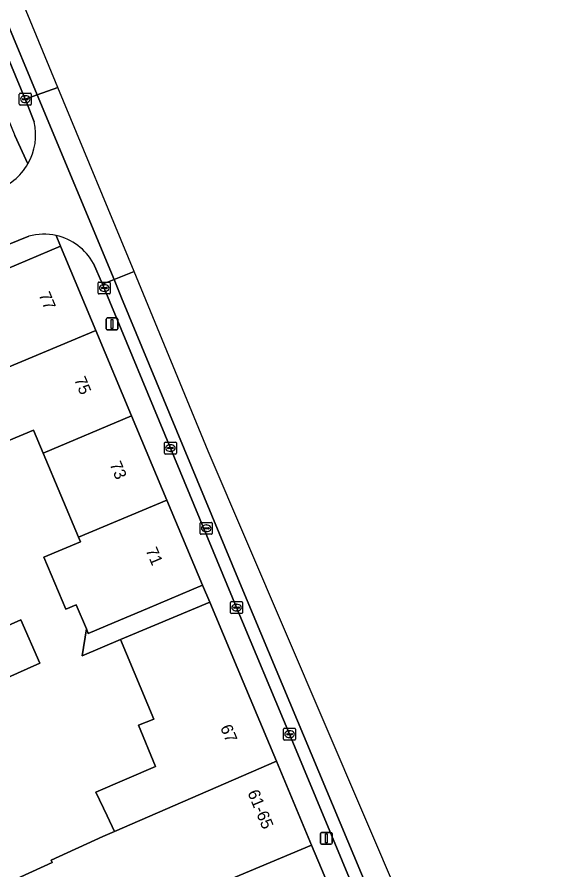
# Model space of a CAD drawing. Extents: x 159371 to 159986, y 382987 to 383597.
# Drawn here: x 159936.7 to 159982.6, y 383332 to 383403.5 of the extents above; entities that cross this region are included whole.
import ezdxf

# ---------------------------------------------------------------- set-up
doc = ezdxf.new("R2010")
doc.units = 0
for name, color, linetype in [('IMGEO_Brandkraan', 7, 'Continuous'), ('IMGEO_Erf', 7, 'Continuous'), ('IMGEO_Kolk', 7, 'Continuous'), ('IMGEO_Lichtmast', 7, 'Continuous'), ('IMGEO_Pand', 7, 'Continuous'), ('IMGEO_Pand_nummerreeks', 7, 'Continuous'), ('IMGEO_Rijbaan_lokaal_gesloten', 7, 'Continuous'), ('IMGEO_Rijbaan_lokaal_open', 7, 'Continuous'), ('IMGEO_Voetpad_open', 7, 'Continuous')]:
    doc.layers.add(name, color=color, linetype=linetype)

msp = doc.modelspace()

# ---------------------------------------------------------------- linework, layer by layer
at = {"layer": 'IMGEO_Brandkraan'}
for p, q in [((159952.05, 383360.207), (159952.05, 383361.059)), ((159952.125, 383361.133), (159952.977, 383361.133)), ((159952.352, 383360.676), (159952.75, 383360.676)), ((159952.538, 383360.913), (159952.563, 383360.913)), ((159953.051, 383361.059), (159953.051, 383360.207)), ((159952.977, 383360.133), (159952.125, 383360.133)), ((159952.309, 383360.627), (159952.309, 383360.639)), ((159952.747, 383360.59), (159952.349, 383360.59)), ((159952.561, 383360.353), (159952.536, 383360.353)), ((159952.793, 383360.639), (159952.793, 383360.627))]:
    msp.add_line(p, q, dxfattribs=at)
for points in [[(159952.05, 383360.207), (159952.05, 383361.059)], [(159952.125, 383361.133), (159952.977, 383361.133)], [(159953.051, 383361.059), (159953.051, 383360.207)], [(159952.977, 383360.133), (159952.125, 383360.133)]]:
    msp.add_lwpolyline(points, dxfattribs=at)
for centre, radius, start, end in [((159952.127, 383361.057), 0.0765, 91.55205, 178.44795), ((159952.127, 383361.057), 0.0765, 91.55205, 178.44795), ((159952.349, 383360.636), 0.0403, 85.87752, 175.75265), ((159952.754, 383360.638), 0.0386, 1.73085, 96.63898), ((159952.975, 383361.057), 0.0765, 1.55205, 88.44795), ((159952.975, 383361.057), 0.0765, 1.55205, 88.44795), ((159952.127, 383360.209), 0.0765, 181.55205, 268.44795), ((159952.127, 383360.209), 0.0765, 181.55205, 268.44795), ((159952.346, 383360.626), 0.0366, 178.93798, 274.71019), ((159952.75, 383360.633), 0.043, 264.86636, 352.45326), ((159952.975, 383360.209), 0.0765, 271.55205, 358.44795), ((159952.975, 383360.209), 0.0765, 271.55205, 358.44795)]:
    msp.add_arc(centre, radius, start, end, dxfattribs=at)
for centre, major_axis, ratio, start_param, end_param in [((159952.537, 383360.633), (-0.387, 0.002), 0.722429, 4.712389, 7.853982), ((159952.562, 383360.633), (-0.39, 0.002), 0.717154, 1.570796, 4.712389)]:
    msp.add_ellipse(centre, major_axis=major_axis, ratio=ratio, start_param=start_param, end_param=end_param, dxfattribs=at)
at = {"layer": 'IMGEO_Erf'}
for points in [[(159933.064, 383329.657), (159939.633, 383332.626), (159939.54, 383332.832), (159943.863, 383334.809), (159944.843, 383335.234), (159944.236, 383336.532), (159943.299, 383338.535), (159948.29, 383340.671), (159946.882, 383344.151), (159948.165, 383344.639), (159945.365, 383351.314), (159942.136, 383349.959), (159942.494, 383352.204), (159941.648, 383354.219), (159940.773, 383353.852), (159938.937, 383358.229), (159941.998, 383359.512), (159941.841, 383359.886), (159938.882, 383366.939), (159938.072, 383368.867), (159934.754, 383367.475)], [(159924.319, 383347.317), (159936.986, 383352.966), (159938.605, 383349.337), (159926.254, 383343.828)]]:
    msp.add_lwpolyline(points, dxfattribs=at)
at = {"layer": 'IMGEO_Kolk'}
for p, q in [((159936.873, 383396.164), (159936.873, 383397.016)), ((159936.948, 383397.09), (159937.8, 383397.09)), ((159937.132, 383396.584), (159937.132, 383396.596)), ((159937.57, 383396.547), (159937.172, 383396.547)), ((159937.175, 383396.633), (159937.573, 383396.633)), ((159937.361, 383396.87), (159937.386, 383396.87)), ((159937.616, 383396.596), (159937.616, 383396.584)), ((159937.874, 383397.016), (159937.874, 383396.164)), ((159937.8, 383396.09), (159936.948, 383396.09)), ((159937.384, 383396.31), (159937.359, 383396.31)), ((159943.495, 383380.342), (159943.495, 383381.194)), ((159943.57, 383381.268), (159944.422, 383381.268)), ((159943.754, 383380.762), (159943.754, 383380.774)), ((159944.192, 383380.725), (159943.794, 383380.725)), ((159943.797, 383380.811), (159944.195, 383380.811)), ((159943.983, 383381.048), (159944.008, 383381.048)), ((159944.238, 383380.774), (159944.238, 383380.762)), ((159944.496, 383381.194), (159944.496, 383380.342)), ((159944.422, 383380.268), (159943.57, 383380.268)), ((159944.006, 383380.488), (159943.981, 383380.488)), ((159949.119, 383367.857), (159949.971, 383367.857)), ((159949.044, 383366.931), (159949.044, 383367.783)), ((159949.303, 383367.351), (159949.303, 383367.363)), ((159949.741, 383367.314), (159949.343, 383367.314)), ((159949.346, 383367.4), (159949.744, 383367.4)), ((159949.532, 383367.637), (159949.557, 383367.637)), ((159949.787, 383367.363), (159949.787, 383367.351)), ((159950.045, 383367.783), (159950.045, 383366.931)), ((159949.971, 383366.857), (159949.119, 383366.857)), ((159949.555, 383367.077), (159949.53, 383367.077)), ((159954.596, 383353.563), (159954.596, 383354.415)), ((159954.671, 383354.489), (159955.523, 383354.489)), ((159955.084, 383354.269), (159955.109, 383354.269)), ((159955.597, 383354.415), (159955.597, 383353.563)), ((159954.855, 383353.983), (159954.855, 383353.995)), ((159955.293, 383353.946), (159954.895, 383353.946)), ((159954.898, 383354.032), (159955.296, 383354.032)), ((159955.107, 383353.709), (159955.082, 383353.709)), ((159955.339, 383353.995), (159955.339, 383353.983)), ((159955.523, 383353.489), (159954.671, 383353.489)), ((159959.042, 383342.956), (159959.042, 383343.808)), ((159959.117, 383343.882), (159959.969, 383343.882)), ((159959.53, 383343.662), (159959.555, 383343.662)), ((159960.043, 383343.808), (159960.043, 383342.956)), ((159959.969, 383342.882), (159959.117, 383342.882)), ((159959.301, 383343.376), (159959.301, 383343.388)), ((159959.739, 383343.339), (159959.341, 383343.339)), ((159959.344, 383343.425), (159959.742, 383343.425)), ((159959.553, 383343.102), (159959.528, 383343.102)), ((159959.785, 383343.388), (159959.785, 383343.376))]:
    msp.add_line(p, q, dxfattribs=at)
for points in [[(159936.873, 383396.164), (159936.873, 383397.016)], [(159936.948, 383397.09), (159937.8, 383397.09)], [(159937.874, 383397.016), (159937.874, 383396.164)], [(159937.8, 383396.09), (159936.948, 383396.09)], [(159943.495, 383380.342), (159943.495, 383381.194)], [(159943.57, 383381.268), (159944.422, 383381.268)], [(159944.496, 383381.194), (159944.496, 383380.342)], [(159944.422, 383380.268), (159943.57, 383380.268)], [(159949.119, 383367.857), (159949.971, 383367.857)], [(159949.044, 383366.931), (159949.044, 383367.783)], [(159950.045, 383367.783), (159950.045, 383366.931)], [(159949.971, 383366.857), (159949.119, 383366.857)], [(159954.596, 383353.563), (159954.596, 383354.415)], [(159954.671, 383354.489), (159955.523, 383354.489)], [(159955.597, 383354.415), (159955.597, 383353.563)], [(159955.523, 383353.489), (159954.671, 383353.489)], [(159959.042, 383342.956), (159959.042, 383343.808)], [(159959.117, 383343.882), (159959.969, 383343.882)], [(159960.043, 383343.808), (159960.043, 383342.956)], [(159959.969, 383342.882), (159959.117, 383342.882)]]:
    msp.add_lwpolyline(points, dxfattribs=at)
for centre, radius, start, end in [((159936.95, 383397.014), 0.0765, 91.55205, 178.44795), ((159936.95, 383397.014), 0.0765, 91.55205, 178.44795), ((159937.172, 383396.593), 0.0403, 85.87752, 175.75265), ((159937.169, 383396.583), 0.0366, 178.93798, 274.71019), ((159937.573, 383396.59), 0.043, 264.86636, 352.45326), ((159937.577, 383396.595), 0.0386, 1.73085, 96.63898), ((159937.798, 383397.014), 0.0765, 1.55205, 88.44795), ((159937.798, 383397.014), 0.0765, 1.55205, 88.44795), ((159936.95, 383396.166), 0.0765, 181.55205, 268.44795), ((159936.95, 383396.166), 0.0765, 181.55205, 268.44795), ((159937.798, 383396.166), 0.0765, 271.55205, 358.44795), ((159937.798, 383396.166), 0.0765, 271.55205, 358.44795), ((159943.572, 383381.192), 0.0765, 91.55205, 178.44795), ((159943.572, 383381.192), 0.0765, 91.55205, 178.44795), ((159943.794, 383380.771), 0.0403, 85.87752, 175.75265), ((159943.791, 383380.761), 0.0366, 178.93798, 274.71019), ((159944.195, 383380.768), 0.043, 264.86636, 352.45326), ((159944.199, 383380.773), 0.0386, 1.73085, 96.63898), ((159944.42, 383381.192), 0.0765, 1.55205, 88.44795), ((159944.42, 383381.192), 0.0765, 1.55205, 88.44795), ((159943.572, 383380.344), 0.0765, 181.55205, 268.44795), ((159943.572, 383380.344), 0.0765, 181.55205, 268.44795), ((159944.42, 383380.344), 0.0765, 271.55205, 358.44795), ((159944.42, 383380.344), 0.0765, 271.55205, 358.44795), ((159949.121, 383367.781), 0.0765, 91.55205, 178.44795), ((159949.121, 383367.781), 0.0765, 91.55205, 178.44795), ((159949.969, 383367.781), 0.0765, 1.55205, 88.44795), ((159949.969, 383367.781), 0.0765, 1.55205, 88.44795), ((159949.343, 383367.36), 0.0403, 85.87752, 175.75265), ((159949.34, 383367.35), 0.0366, 178.93798, 274.71019), ((159949.744, 383367.357), 0.043, 264.86636, 352.45326), ((159949.748, 383367.362), 0.0386, 1.73085, 96.63898), ((159949.121, 383366.933), 0.0765, 181.55205, 268.44795), ((159949.121, 383366.933), 0.0765, 181.55205, 268.44795), ((159949.969, 383366.933), 0.0765, 271.55205, 358.44795), ((159949.969, 383366.933), 0.0765, 271.55205, 358.44795), ((159954.673, 383354.413), 0.0765, 91.55205, 178.44795), ((159954.673, 383354.413), 0.0765, 91.55205, 178.44795), ((159955.521, 383354.413), 0.0765, 1.55205, 88.44795), ((159955.521, 383354.413), 0.0765, 1.55205, 88.44795), ((159954.673, 383353.565), 0.0765, 181.55205, 268.44795), ((159954.673, 383353.565), 0.0765, 181.55205, 268.44795), ((159954.895, 383353.992), 0.0403, 85.87752, 175.75265), ((159954.892, 383353.982), 0.0366, 178.93798, 274.71019), ((159955.296, 383353.989), 0.043, 264.86636, 352.45326), ((159955.3, 383353.994), 0.0386, 1.73085, 96.63898), ((159955.521, 383353.565), 0.0765, 271.55205, 358.44795), ((159955.521, 383353.565), 0.0765, 271.55205, 358.44795), ((159959.119, 383343.806), 0.0765, 91.55205, 178.44795), ((159959.119, 383343.806), 0.0765, 91.55205, 178.44795), ((159959.967, 383343.806), 0.0765, 1.55205, 88.44795), ((159959.967, 383343.806), 0.0765, 1.55205, 88.44795), ((159959.119, 383342.958), 0.0765, 181.55205, 268.44795), ((159959.119, 383342.958), 0.0765, 181.55205, 268.44795), ((159959.341, 383343.385), 0.0403, 85.87752, 175.75265), ((159959.338, 383343.375), 0.0366, 178.93798, 274.71019), ((159959.742, 383343.382), 0.043, 264.86636, 352.45326), ((159959.746, 383343.387), 0.0386, 1.73085, 96.63898), ((159959.967, 383342.958), 0.0765, 271.55205, 358.44795), ((159959.967, 383342.958), 0.0765, 271.55205, 358.44795)]:
    msp.add_arc(centre, radius, start, end, dxfattribs=at)
for centre, major_axis, ratio, start_param, end_param in [((159937.36, 383396.59), (-0.387, 0.002), 0.722429, 4.712389, 7.853982), ((159937.385, 383396.59), (-0.39, 0.002), 0.717154, 1.570796, 4.712389), ((159943.982, 383380.768), (-0.387, 0.002), 0.722429, 4.712389, 7.853982), ((159944.007, 383380.768), (-0.39, 0.002), 0.717154, 1.570796, 4.712389), ((159949.531, 383367.357), (-0.387, 0.002), 0.722429, 4.712389, 7.853982), ((159949.556, 383367.357), (-0.39, 0.002), 0.717154, 1.570796, 4.712389), ((159955.083, 383353.989), (-0.387, 0.002), 0.722429, 4.712389, 7.853982), ((159955.108, 383353.989), (-0.39, 0.002), 0.717154, 1.570796, 4.712389), ((159959.529, 383343.382), (-0.387, 0.002), 0.722429, 4.712389, 7.853982), ((159959.554, 383343.382), (-0.39, 0.002), 0.717154, 1.570796, 4.712389)]:
    msp.add_ellipse(centre, major_axis=major_axis, ratio=ratio, start_param=start_param, end_param=end_param, dxfattribs=at)
at = {"layer": 'IMGEO_Lichtmast'}
for p, q in [((159944.147, 383377.356), (159944.147, 383378.156)), ((159944.147, 383378.156), (159944.147, 383377.356)), ((159944.247, 383378.256), (159945.037, 383378.256)), ((159945.037, 383378.256), (159944.247, 383378.256)), ((159945.137, 383378.156), (159945.137, 383377.356)), ((159945.137, 383377.356), (159945.137, 383378.156)), ((159945.037, 383377.256), (159944.247, 383377.256)), ((159944.247, 383377.256), (159945.037, 383377.256)), ((159962.12, 383334.255), (159962.12, 383335.055)), ((159962.12, 383335.055), (159962.12, 383334.255)), ((159962.22, 383335.155), (159963.01, 383335.155)), ((159963.01, 383335.155), (159962.22, 383335.155)), ((159963.11, 383335.055), (159963.11, 383334.255)), ((159963.11, 383334.255), (159963.11, 383335.055)), ((159963.01, 383334.155), (159962.22, 383334.155)), ((159962.22, 383334.155), (159963.01, 383334.155))]:
    msp.add_line(p, q, dxfattribs=at)
for points in [[(159944.567, 383378.131), (159944.717, 383378.131), (159944.717, 383377.381), (159944.567, 383377.381), (159944.567, 383378.131)], [(159962.54, 383335.03), (159962.69, 383335.03), (159962.69, 383334.28), (159962.54, 383334.28), (159962.54, 383335.03)]]:
    msp.add_lwpolyline(points, dxfattribs=at)
for centre, start, end in [((159944.247, 383378.156), 90, 180), ((159944.247, 383378.156), 90, 180), ((159945.037, 383378.156), 0, 90), ((159945.037, 383378.156), 360, 90), ((159944.247, 383377.356), 180, 270), ((159944.247, 383377.356), 180, 270), ((159945.037, 383377.356), 270, 0), ((159945.037, 383377.356), 270, 0), ((159962.22, 383335.055), 90, 180), ((159962.22, 383335.055), 90, 180), ((159963.01, 383335.055), 0, 90), ((159963.01, 383335.055), 360, 90), ((159962.22, 383334.255), 180, 270), ((159962.22, 383334.255), 180, 270), ((159963.01, 383334.255), 270, 0), ((159963.01, 383334.255), 270, 0)]:
    msp.add_arc(centre, 0.1, start, end, dxfattribs=at)
at = {"layer": 'IMGEO_Pand'}
for points in [[(159940.324, 383384.262), (159932.918, 383381.155), (159934.042, 383378.476), (159932.124, 383377.671), (159933.96, 383373.295), (159935.878, 383374.1), (159943.284, 383377.207)], [(159943.284, 383377.207), (159935.878, 383374.1), (159933.96, 383373.295), (159932.558, 383372.707), (159934.754, 383367.475), (159938.072, 383368.867), (159938.882, 383366.939), (159946.289, 383370.045)], [(159938.882, 383366.939), (159941.841, 383359.886), (159949.248, 383362.992), (159946.289, 383370.045)], [(159949.248, 383362.992), (159941.841, 383359.886), (159941.998, 383359.512), (159938.937, 383358.229), (159940.773, 383353.852), (159941.648, 383354.219), (159942.494, 383352.204), (159942.649, 383351.834), (159944.835, 383352.751), (159947.631, 383353.924), (159952.241, 383355.859)], [(159955.649, 383347.779), (159952.848, 383354.454), (159948.238, 383352.52), (159945.365, 383351.314), (159948.165, 383344.639), (159946.882, 383344.151), (159948.29, 383340.671), (159943.299, 383338.535), (159944.236, 383336.532), (159944.843, 383335.234), (159958.438, 383341.13)], [(159924.319, 383347.317), (159925.938, 383343.687), (159926.249, 383343.838), (159926.254, 383343.828), (159938.605, 383349.337), (159936.986, 383352.966)], [(159961.392, 383334.091), (159958.438, 383341.13), (159944.843, 383335.234), (159943.863, 383334.809), (159939.54, 383332.832), (159939.633, 383332.626), (159933.064, 383329.657), (159932.987, 383329.817), (159927.534, 383327.309), (159934.236, 383313.5), (159938.725, 383315.702), (159939.155, 383315.913), (159937.464, 383319.623), (159942.926, 383321.914), (159941.338, 383325.677), (159942.64, 383326.223)], [(159964.191, 383327.419), (159961.392, 383334.091), (159942.64, 383326.223), (159944.228, 383322.46), (159955.478, 383327.179), (159956.696, 383324.274), (159956.726, 383324.201)]]:
    msp.add_lwpolyline(points, close=True, dxfattribs=at)
at = {"layer": 'IMGEO_Rijbaan_lokaal_gesloten'}
msp.add_lwpolyline([(159930.657, 383412.742), (159937.376, 383396.59), (159938.372, 383396.952), (159930.55, 383415.737)], dxfattribs=at)
msp.add_lwpolyline([(159955.349, 383356.123), (159945.45, 383379.953), (159944.818, 383381.47), (159943.844, 383381.078), (159943.997, 383380.769), (159949.547, 383367.357), (159955.098, 383353.99), (159959.545, 383343.383), (159965.129, 383329.956), (159966.033, 383327.842), (159967.899, 383323.262), (159968.686, 383321.639), (159971.968, 383315.21), (159980.218, 383298.949), (159981.447, 383296.649), (159982.474, 383297.117), (159982.396, 383297.308), (159979.747, 383302.409), (159974.947, 383311.811), (159970.698, 383320.214), (159967.997, 383325.865)], close=True, dxfattribs=at)
at = {"layer": 'IMGEO_Rijbaan_lokaal_open'}
for points in [[(159896.507, 383502.966), (159894.117, 383501.311), (159895.58, 383498.934), (159896.28, 383497.634), (159897.404, 383495.183), (159900.129, 383488.781), (159911.403, 383461.749), (159918.901, 383443.595), (159930.55, 383415.737), (159938.372, 383396.952), (159940.105, 383397.581), (159940.105, 383397.581), (159908.349, 383474.342)], [(159940.105, 383397.581), (159940.105, 383397.581), (159938.372, 383396.952), (159944.818, 383381.47), (159946.492, 383382.144)], [(159982.637, 383297.191), (159969, 383329.052), (159952.719, 383367.092), (159946.492, 383382.144), (159944.818, 383381.47), (159945.45, 383379.953), (159955.349, 383356.123), (159967.997, 383325.865), (159970.698, 383320.214), (159974.947, 383311.811), (159979.747, 383302.409), (159982.396, 383297.308), (159982.474, 383297.117)]]:
    msp.add_lwpolyline(points, close=True, dxfattribs=at)
for points in [[(159938.372, 383396.952), (159937.376, 383396.59), (159937.477, 383396.347), (159938.129, 383394.694)], [(159943.094, 383382.831), (159943.844, 383381.078), (159944.818, 383381.47), (159938.372, 383396.952)], [(159934.831, 383388.922), (159933.283, 383388.264), (159934.949, 383384.031), (159937.661, 383385.11)]]:
    msp.add_lwpolyline(points, dxfattribs=at)
for centre, radius, start, end in [((159933.298, 383393.627), 4.947, 330.24422, 12.44931), ((159933.292, 383393.632), 4.955, 288.09733, 330.23705), ((159938.924, 383380.507), 4.773, 77.27423, 105.3488), ((159938.918, 383380.498), 4.784, 29.19236, 77.22088)]:
    msp.add_arc(centre, radius, start, end, dxfattribs=at)
at = {"layer": 'IMGEO_Voetpad_open'}
for points in [[(159938.129, 383394.694), (159937.477, 383396.347), (159937.376, 383396.59), (159930.657, 383412.742), (159928.132, 383418.79), (159927.173, 383418.387), (159925.426, 383422.549), (159926.385, 383422.952), (159925.951, 383423.98)], [(159929.666, 383409.619), (159932.941, 383401.982), (159933.41, 383400.985), (159936.186, 383394.288), (159936.488, 383393.558), (159937.593, 383391.172)], [(159937.593, 383391.172), (159936.488, 383393.558)], [(159937.661, 383385.11), (159934.949, 383384.031), (159934.668, 383383.919), (159929.511, 383381.743), (159915.632, 383376.002), (159914.314, 383375.45), (159914.973, 383373.871), (159915.917, 383374.262), (159927.224, 383378.895), (159932.918, 383381.155), (159940.324, 383384.262)], [(159940.324, 383384.262), (159939.976, 383385.163)], [(159939.976, 383385.163), (159940.324, 383384.262), (159943.284, 383377.207), (159946.289, 383370.045), (159949.248, 383362.992), (159952.241, 383355.859), (159952.848, 383354.454), (159955.649, 383347.779), (159958.438, 383341.13), (159961.392, 383334.091), (159964.191, 383327.419)], [(159959.545, 383343.383), (159955.098, 383353.99), (159949.547, 383367.357), (159943.997, 383380.769), (159943.844, 383381.078), (159943.094, 383382.831)], [(159965.129, 383329.956), (159959.545, 383343.383)]]:
    msp.add_lwpolyline(points, dxfattribs=at)
msp.add_lwpolyline([(159952.848, 383354.454), (159952.241, 383355.859), (159947.631, 383353.924), (159944.835, 383352.751), (159942.649, 383351.834), (159942.494, 383352.204), (159942.136, 383349.959), (159945.365, 383351.314), (159948.238, 383352.52)], close=True, dxfattribs=at)
for centre, radius, start, end in [((159933.298, 383393.627), 4.947, 330.24422, 12.44931), ((159933.292, 383393.632), 4.955, 288.09733, 330.23705), ((159938.924, 383380.507), 4.773, 77.27423, 105.3488), ((159938.918, 383380.498), 4.784, 29.19236, 77.22088)]:
    msp.add_arc(centre, radius, start, end, dxfattribs=at)

# ---------------------------------------------------------------- texts
at = {"layer": 'IMGEO_Pand_nummerreeks'}
for s, rotation, p in [('77', 292.7634, (159938.47, 383380.205)), ('75', 292.7634, (159941.45, 383373.104)), ('73', 292.76138, (159944.428, 383366.003)), ('71', 292.7634, (159947.451, 383358.798)), ('67', 292.75767, (159953.7, 383343.948)), ('61-65', 292.7634, (159955.991, 383338.486))]:
    msp.add_text(s, height=1, rotation=rotation, dxfattribs=at).set_placement(p)

doc.saveas('drawing.dxf')
